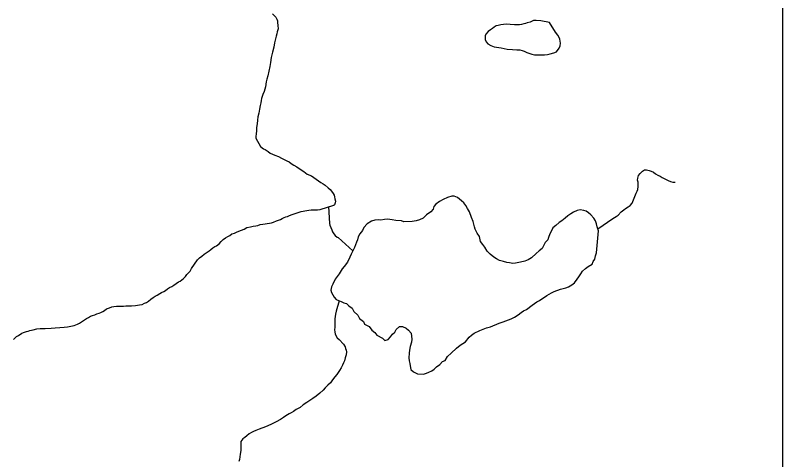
# Model space of a CAD drawing. Extents: x -11.4 to 84.1, y 11.1 to 59.
# Drawn here: x 32.31 to 33.165, y 44.72 to 45.216 of the extents above; entities that cross this region are included whole.
import ezdxf

# ---------------------------------------------------------------- set-up
doc = ezdxf.new("R2010")
doc.units = 0
for name, color, linetype in [('GM_X_Minor_Lake', 7, 'Continuous'), ('GM_X_Minor_River', 7, 'Continuous'), ('SH_Data', 7, 'Continuous')]:
    doc.layers.add(name, color=color, linetype=linetype)

msp = doc.modelspace()

# ---------------------------------------------------------------- linework, layer by layer
at = {"layer": 'GM_X_Minor_Lake'}
for points in [[(32.90536, 45.20791), (32.89584, 45.20966), (32.89052, 45.20995), (32.88748, 45.2099), (32.88371, 45.20832), (32.88068, 45.20751), (32.87879, 45.20672), (32.8769, 45.20631), (32.87426, 45.2055), (32.87199, 45.20509), (32.86895, 45.20504), (32.86628, 45.20537), (32.86172, 45.20568), (32.85716, 45.20598), (32.85412, 45.20555), (32.85109, 45.20512), (32.84807, 45.20431), (32.8458, 45.2039), (32.84392, 45.20272), (32.84204, 45.20117), (32.83979, 45.19962), (32.83716, 45.19767), (32.83455, 45.19496), (32.83382, 45.19305), (32.83386, 45.19115), (32.8339, 45.18887), (32.8347, 45.18622), (32.83663, 45.18397)], [(32.90536, 45.20791), (32.89584, 45.20966), (32.89052, 45.20995), (32.88748, 45.2099), (32.88371, 45.20832), (32.88068, 45.20751), (32.87879, 45.20672), (32.8769, 45.20631), (32.87426, 45.2055), (32.87199, 45.20509), (32.86895, 45.20504), (32.86628, 45.20537), (32.86172, 45.20568), (32.85716, 45.20598), (32.85412, 45.20555), (32.85109, 45.20512), (32.84807, 45.20431), (32.8458, 45.2039), (32.84392, 45.20272), (32.84204, 45.20117), (32.83979, 45.19962), (32.83716, 45.19767), (32.83455, 45.19496), (32.83382, 45.19305), (32.83386, 45.19115), (32.8339, 45.18887), (32.8347, 45.18622), (32.83663, 45.18397), (32.84008, 45.18213), (32.84391, 45.18067), (32.85152, 45.17965), (32.85838, 45.17824), (32.86409, 45.17758), (32.86903, 45.17728), (32.87245, 45.17733), (32.87512, 45.17662), (32.87703, 45.17589), (32.88009, 45.17442), (32.88353, 45.17333), (32.88582, 45.17261), (32.88887, 45.1719), (32.89989, 45.1717), (32.9033, 45.17213), (32.90633, 45.17295), (32.91011, 45.17415), (32.91313, 45.17496), (32.9161, 45.17919), (32.91719, 45.18187), (32.91752, 45.18492), (32.91749, 45.18682), (32.91707, 45.18909), (32.91628, 45.19098), (32.91472, 45.19362), (32.912, 45.197), (32.90536, 45.20791)], [(32.83663, 45.18397), (32.84008, 45.18213), (32.84391, 45.18067), (32.85152, 45.17965), (32.85838, 45.17824), (32.86409, 45.17758), (32.86903, 45.17728), (32.87245, 45.17733), (32.87512, 45.17662), (32.87703, 45.17589), (32.88009, 45.17442), (32.88353, 45.17333), (32.88582, 45.17261), (32.88887, 45.1719), (32.89989, 45.1717), (32.9033, 45.17213), (32.90633, 45.17295), (32.91011, 45.17415), (32.91313, 45.17496), (32.9161, 45.17919), (32.91719, 45.18187), (32.91752, 45.18492), (32.91749, 45.18682), (32.91707, 45.18909), (32.91628, 45.19098), (32.91472, 45.19362), (32.912, 45.197), (32.90536, 45.20791)], [(32.95999, 44.97546), (32.95863, 44.97997), (32.95782, 44.98338), (32.95663, 44.98678), (32.95469, 44.98979), (32.95159, 44.99354), (32.9489, 44.99578), (32.94621, 44.99764), (32.94354, 44.99836), (32.93973, 44.99907), (32.93633, 44.99827), (32.93218, 44.99631), (32.92917, 44.99437), (32.92578, 44.99243), (32.92278, 44.98973), (32.91902, 44.98664), (32.91601, 44.9847), (32.91264, 44.98162), (32.90926, 44.97892), (32.90779, 44.97549), (32.90595, 44.97204), (32.90448, 44.96823), (32.90338, 44.96556), (32.90077, 44.96249), (32.89855, 44.95866), (32.89707, 44.95598), (32.89407, 44.95329), (32.8907, 44.9502), (32.88545, 44.94558), (32.88168, 44.94325), (32.87791, 44.94168), (32.87299, 44.94048), (32.86768, 44.93964), (32.86465, 44.93922), (32.86084, 44.93993), (32.85779, 44.94027), (32.85398, 44.94135), (32.84978, 44.94244), (32.84634, 44.94428), (32.84327, 44.94614), (32.83942, 44.9495), (32.83595, 44.95287), (32.83323, 44.95739), (32.83128, 44.9604), (32.82857, 44.96378), (32.82735, 44.96907), (32.82464, 44.97283), (32.82267, 44.97736), (32.82187, 44.98), (32.82026, 44.98605), (32.8183, 44.99058), (32.81631, 44.99663), (32.81397, 45.00039), (32.81202, 45.00378), (32.81008, 45.00679), (32.80738, 45.00903), (32.80277, 45.01276), (32.79933, 45.01423), (32.79667, 45.0142), (32.79175, 45.01261), (32.78684, 45.01064), (32.7827, 45.00831), (32.77857, 45.00522), (32.77633, 45.00253), (32.77561, 44.99986), (32.773, 44.99679), (32.76849, 44.99332), (32.76474, 44.98985), (32.76059, 44.98789), (32.75681, 44.9867), (32.75226, 44.98588), (32.74315, 44.98576), (32.74047, 44.98686), (32.73401, 44.98715), (32.7302, 44.98786), (32.72754, 44.9882), (32.72449, 44.98854), (32.72146, 44.98812), (32.71729, 44.9873), (32.71463, 44.98765), (32.71083, 44.98759), (32.70705, 44.98641), (32.70216, 44.9833), (32.69842, 44.97945), (32.69695, 44.97602), (32.69397, 44.97218), (32.69212, 44.96874), (32.6914, 44.9657), (32.6903, 44.96303), (32.68811, 44.95692), (32.68442, 44.94966), (32.68296, 44.94623), (32.68038, 44.9405)], [(32.72195, 44.8534), (32.72573, 44.85459), (32.72835, 44.85728), (32.73058, 44.86035), (32.73321, 44.86267), (32.73468, 44.86572), (32.73805, 44.8688), (32.74147, 44.86885), (32.74568, 44.86701), (32.74837, 44.86477), (32.75108, 44.86139), (32.75194, 44.85495), (32.75161, 44.85153), (32.75016, 44.84658), (32.74946, 44.84239), (32.74913, 44.83935), (32.74845, 44.83403), (32.74888, 44.83062), (32.74968, 44.82759), (32.7501, 44.82495), (32.75092, 44.82116), (32.754, 44.81855), (32.75821, 44.81633), (32.76506, 44.81566), (32.76846, 44.81684), (32.7711, 44.81802), (32.77411, 44.81958), (32.77675, 44.82151), (32.77937, 44.82383), (32.78313, 44.82653), (32.78612, 44.82999), (32.78914, 44.83117), (32.79174, 44.83538), (32.79586, 44.83923), (32.80185, 44.84463), (32.80598, 44.8481), (32.81162, 44.85197), (32.81573, 44.85696), (32.81835, 44.85927), (32.82136, 44.86159), (32.82777, 44.86434), (32.83533, 44.86748), (32.83949, 44.86867), (32.8493, 44.8726), (32.85384, 44.87418), (32.85988, 44.87654), (32.86253, 44.87733), (32.8663, 44.87928), (32.87044, 44.882), (32.87382, 44.8847), (32.87645, 44.88625), (32.87985, 44.88782), (32.88623, 44.89284), (32.89112, 44.89632), (32.89413, 44.89788), (32.90241, 44.90331), (32.90768, 44.90642), (32.9107, 44.90797), (32.9175, 44.91072), (32.92356, 44.91194), (32.92658, 44.91312), (32.93034, 44.91545), (32.93335, 44.91777), (32.93633, 44.92161), (32.93819, 44.92429), (32.94042, 44.92774), (32.94228, 44.93042), (32.94565, 44.9335), (32.94865, 44.93581), (32.95279, 44.93853), (32.95427, 44.94121), (32.95613, 44.94389), (32.95683, 44.94769), (32.95792, 44.95112), (32.95999, 44.97546)], [(32.68038, 44.9405), (32.67665, 44.9359), (32.67441, 44.93321), (32.67108, 44.92747), (32.66661, 44.92172), (32.66403, 44.91599), (32.66255, 44.91331), (32.66185, 44.90951), (32.66227, 44.90686), (32.66539, 44.90159), (32.6677, 44.89896), (32.67305, 44.89676), (32.67612, 44.89528), (32.67917, 44.89456), (32.68186, 44.89194), (32.68532, 44.88933), (32.68728, 44.88557), (32.6919, 44.88145), (32.69347, 44.87768), (32.69808, 44.87433), (32.69926, 44.87169), (32.70424, 44.8691), (32.70734, 44.86497), (32.7108, 44.86236), (32.71312, 44.85935), (32.71925, 44.85602), (32.72195, 44.8534)]]:
    msp.add_lwpolyline(points, dxfattribs=at)
at = {"layer": 'GM_X_Minor_River'}
for points in [[(32.59678, 45.21731), (32.59871, 45.21544), (32.60026, 45.21356), (32.60143, 45.21168), (32.60223, 45.20979), (32.60226, 45.20789), (32.6027, 45.20447), (32.60314, 45.20068), (32.60206, 45.19724), (32.60133, 45.19532), (32.60061, 45.19265), (32.59955, 45.18807), (32.59884, 45.18502), (32.59816, 45.18044), (32.59674, 45.17471), (32.59532, 45.16861), (32.59427, 45.16327), (32.59359, 45.15869), (32.59253, 45.15373), (32.59148, 45.14839), (32.5904, 45.14457), (32.58969, 45.14152), (32.58903, 45.13618), (32.58722, 45.13083), (32.58575, 45.12738), (32.58503, 45.12547), (32.58431, 45.12317), (32.58396, 45.12089), (32.58363, 45.11822), (32.58292, 45.11517), (32.58222, 45.11135), (32.58154, 45.10678), (32.58047, 45.10258), (32.57978, 45.09876), (32.57946, 45.09495), (32.57877, 45.09076), (32.57883, 45.08696)], [(32.57883, 45.08696), (32.57851, 45.08353), (32.57818, 45.08087), (32.57821, 45.07896), (32.5833, 45.06954), (32.58677, 45.06694), (32.58868, 45.06621), (32.59175, 45.06398), (32.59406, 45.06211), (32.59942, 45.05992), (32.60324, 45.05846), (32.60669, 45.05662), (32.60975, 45.05514), (32.61282, 45.05367), (32.61511, 45.05257), (32.61742, 45.05071), (32.62049, 45.04885), (32.62394, 45.04701), (32.62741, 45.04441), (32.63163, 45.04181), (32.63547, 45.03883), (32.64006, 45.03701), (32.64275, 45.03515), (32.64544, 45.03329), (32.64813, 45.03144), (32.65044, 45.02957), (32.65313, 45.02809), (32.65543, 45.02661), (32.6589, 45.02363), (32.66083, 45.02176), (32.66238, 45.01988), (32.66432, 45.01725), (32.6655, 45.01537), (32.66591, 45.01348), (32.66633, 45.0112), (32.66675, 45.00855), (32.6664, 45.00664), (32.66567, 45.00473), (32.6653, 45.00434), (32.66492, 45.00433)], [(32.95925, 44.97792), (32.97587, 44.98927), (32.97963, 44.99162), (32.98188, 44.99318), (32.98524, 44.99665), (32.98825, 44.99899), (32.99012, 45.00054), (32.99312, 45.00249), (32.99538, 45.00367), (32.99762, 45.00637), (33.00199, 45.01746), (33.00309, 45.01976), (33.00382, 45.02168), (33.00414, 45.0251), (33.0041, 45.02738), (33.00406, 45.02967), (33.00365, 45.03194), (33.00399, 45.03423), (33.0047, 45.03728), (33.00656, 45.03959), (33.00918, 45.04192), (33.01143, 45.04348), (33.01371, 45.04352), (33.01638, 45.0428), (33.01867, 45.04207), (33.02135, 45.04098), (33.02366, 45.03911), (33.02634, 45.03764), (33.02864, 45.03653), (33.03094, 45.03505), (33.03324, 45.03395), (33.03554, 45.03284), (33.03783, 45.03174), (33.04013, 45.03064), (33.0428, 45.02992), (33.0454, 45.02964)], [(32.42789, 44.89169), (32.43055, 44.89173), (32.43321, 44.89178), (32.43967, 44.89188), (32.44383, 44.89233), (32.44838, 44.89317), (32.45141, 44.8936), (32.45405, 44.89478), (32.45632, 44.89558), (32.45857, 44.89714), (32.46119, 44.89946), (32.46381, 44.90141), (32.46607, 44.90258), (32.46795, 44.90376), (32.47096, 44.90571), (32.47284, 44.90688), (32.47548, 44.90806), (32.47736, 44.90923), (32.47961, 44.91079), (32.48186, 44.91235), (32.4845, 44.91353), (32.48675, 44.91509), (32.48938, 44.91704), (32.49201, 44.9186), (32.4939, 44.91939), (32.49577, 44.92094), (32.49765, 44.9225), (32.49989, 44.92481), (32.50137, 44.92674), (32.50324, 44.92867), (32.50473, 44.9306), (32.50657, 44.93367), (32.51325, 44.94328), (32.51549, 44.9456), (32.51774, 44.94716), (32.52036, 44.94949), (32.52261, 44.95104), (32.526, 44.95338), (32.52787, 44.95493), (32.53012, 44.95649), (32.53238, 44.95805), (32.53426, 44.95884), (32.53726, 44.96117), (32.5395, 44.96349), (32.54174, 44.96581), (32.54437, 44.96775), (32.547, 44.96931), (32.54926, 44.97049), (32.55151, 44.97205), (32.55416, 44.97286), (32.55642, 44.97403), (32.55905, 44.97522), (32.56208, 44.97641), (32.56509, 44.9776), (32.5681, 44.97917), (32.57227, 44.98), (32.57529, 44.98081), (32.57795, 44.98123), (32.58022, 44.98165), (32.58286, 44.98245), (32.58589, 44.98288), (32.58855, 44.98331), (32.59082, 44.98372), (32.59347, 44.98415), (32.59574, 44.98456), (32.59763, 44.98536), (32.60103, 44.98655), (32.60329, 44.98735), (32.60556, 44.98815), (32.60744, 44.98932), (32.6097, 44.9905), (32.61158, 44.99129), (32.61347, 44.9917), (32.61574, 44.9925), (32.61876, 44.99369), (32.62518, 44.99607), (32.62858, 44.99727), (32.63085, 44.99731), (32.63275, 44.99772), (32.63502, 44.99814), (32.63729, 44.99856), (32.63994, 44.99898), (32.64298, 44.99903), (32.64488, 44.99906), (32.64678, 44.99909), (32.64981, 44.99952), (32.66492, 45.00433)], [(32.65922, 45.00252), (32.66033, 44.98372), (32.66074, 44.98183), (32.66154, 44.97918), (32.66273, 44.97654), (32.66352, 44.97427), (32.66508, 44.97239), (32.66663, 44.97052), (32.66893, 44.96865), (32.6697, 44.96829), (32.68629, 44.95334)], [(32.30811, 44.85436), (32.31147, 44.85784), (32.31373, 44.85902), (32.31711, 44.86135), (32.319, 44.86215), (32.3224, 44.86334), (32.32429, 44.86375), (32.32617, 44.86455), (32.32807, 44.86495), (32.32996, 44.86537), (32.33412, 44.8662), (32.33791, 44.86664), (32.34323, 44.86673), (32.35006, 44.86722), (32.35462, 44.86729), (32.35954, 44.86775), (32.36447, 44.86821), (32.36826, 44.86866), (32.37205, 44.86948), (32.37546, 44.86992), (32.37735, 44.87071), (32.37923, 44.8715), (32.38149, 44.87268), (32.38938, 44.87775), (32.39164, 44.87893), (32.3939, 44.88049), (32.39616, 44.88128), (32.39881, 44.88209), (32.40107, 44.88288), (32.40334, 44.88368), (32.40522, 44.88447), (32.40748, 44.88565), (32.40936, 44.88682), (32.41161, 44.88876), (32.41501, 44.88958), (32.41765, 44.89076), (32.41993, 44.89118), (32.42296, 44.89161), (32.42561, 44.89165), (32.42789, 44.89169)], [(32.67104, 44.89759), (32.66766, 44.88611), (32.66696, 44.88268), (32.66662, 44.88001), (32.66629, 44.87735), (32.66633, 44.87469), (32.66602, 44.8705), (32.66607, 44.86784), (32.66572, 44.86555), (32.66615, 44.86251), (32.66657, 44.86062), (32.66736, 44.85873), (32.66891, 44.85647), (32.67085, 44.8546), (32.67587, 44.84936), (32.67782, 44.84635), (32.67823, 44.84446), (32.67865, 44.84256), (32.67905, 44.84067), (32.67873, 44.83724), (32.67765, 44.83418), (32.67694, 44.83075), (32.67584, 44.82845), (32.67475, 44.82577), (32.67328, 44.8227), (32.67143, 44.82001), (32.66994, 44.8177), (32.66846, 44.8154), (32.66623, 44.8127), (32.66362, 44.80961), (32.6614, 44.80616), (32.65841, 44.80345), (32.65541, 44.80073), (32.65318, 44.79804), (32.64944, 44.79455), (32.64532, 44.79144), (32.64156, 44.78872), (32.63818, 44.78638), (32.6348, 44.78405), (32.63104, 44.7817), (32.62768, 44.7786), (32.62316, 44.77625), (32.62015, 44.7743), (32.61752, 44.77273), (32.61526, 44.77156), (32.61338, 44.77038), (32.6115, 44.76921), (32.60887, 44.76765), (32.60549, 44.76531), (32.6006, 44.76257), (32.59495, 44.75982), (32.58892, 44.75705), (32.58174, 44.75466), (32.57797, 44.75307), (32.57533, 44.75189), (32.57345, 44.75072), (32.57082, 44.74915), (32.56819, 44.74721), (32.56594, 44.74527), (32.56369, 44.74371), (32.56147, 44.74063), (32.56125, 44.73074), (32.56056, 44.72655), (32.56023, 44.7235), (32.5599, 44.72083), (32.55918, 44.71854)]]:
    msp.add_lwpolyline(points, dxfattribs=at)
at = {"layer": 'SH_Data'}
msp.add_line((33.16529, 47.54828), (33.16529, 40.54828), dxfattribs=at)

doc.saveas('drawing.dxf')
